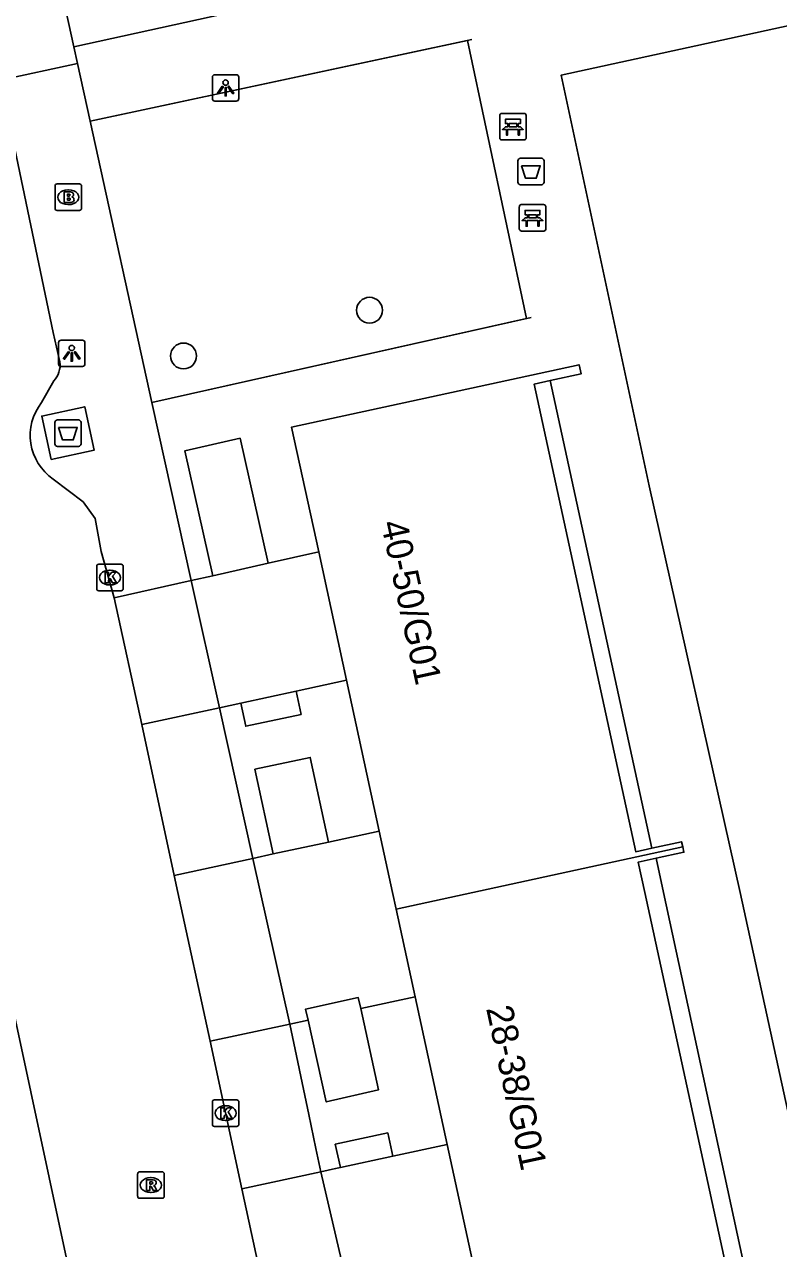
# Model space of a CAD drawing. Extents: x 160037 to 160839, y 385326 to 386441.
# Drawn here: x 160634.14 to 160662.63, y 385986.55 to 386032.8 of the extents above; entities that cross this region are included whole.
import ezdxf

# ---------------------------------------------------------------- set-up
doc = ezdxf.new("R2010")
doc.units = 0
for name, color, linetype in [('IMGEO_Afval_apart_plaats', 7, 'Continuous'), ('IMGEO_Afvalbak', 7, 'Continuous'), ('IMGEO_Bank', 7, 'Continuous'), ('IMGEO_Boom', 7, 'Continuous'), ('IMGEO_Brandkraan', 7, 'Continuous'), ('IMGEO_Hek', 7, 'Continuous'), ('IMGEO_Kolk', 7, 'Continuous'), ('IMGEO_Lichtpunt', 7, 'Continuous'), ('IMGEO_Pand', 7, 'Continuous'), ('IMGEO_Pand_nummerreeks', 7, 'Continuous'), ('IMGEO_Rijbaan_lokaal_open', 7, 'Continuous'), ('IMGEO_Rioolput', 7, 'Continuous'), ('IMGEO_Voetpad_gesloten', 7, 'Continuous'), ('IMGEO_Voetpad_open', 7, 'Continuous')]:
    doc.layers.add(name, color=color, linetype=linetype)

msp = doc.modelspace()

# ---------------------------------------------------------------- linework, layer by layer
at = {"layer": 'IMGEO_Afval_apart_plaats'}
for p, q in [((160635.386, 386017.861), (160636.176, 386017.861)), ((160636.176, 386017.861), (160635.386, 386017.861)), ((160635.286, 386016.961), (160635.286, 386017.761)), ((160635.286, 386017.761), (160635.286, 386016.961)), ((160636.276, 386017.761), (160636.276, 386016.961)), ((160636.276, 386016.961), (160636.276, 386017.761)), ((160636.176, 386016.861), (160635.386, 386016.861)), ((160635.386, 386016.861), (160636.176, 386016.861))]:
    msp.add_line(p, q, dxfattribs=at)
msp.add_lwpolyline([(160635.429, 386017.575), (160636.133, 386017.575), (160635.984, 386017.105), (160635.578, 386017.105), (160635.429, 386017.575)], dxfattribs=at)
for centre, start, end in [((160635.386, 386017.761), 90, 180), ((160635.386, 386017.761), 90, 180), ((160636.176, 386017.761), 0, 90), ((160636.176, 386017.761), 360, 90), ((160635.386, 386016.961), 180, 270), ((160635.386, 386016.961), 180, 270), ((160636.176, 386016.961), 270, 0), ((160636.176, 386016.961), 270, 0)]:
    msp.add_arc(centre, 0.1, start, end, dxfattribs=at)
at = {"layer": 'IMGEO_Afvalbak'}
for p, q in [((160652.776, 386026.849), (160652.776, 386027.649)), ((160652.776, 386027.649), (160652.776, 386026.849)), ((160652.876, 386027.749), (160653.666, 386027.749)), ((160653.666, 386027.749), (160652.876, 386027.749)), ((160653.766, 386027.649), (160653.766, 386026.849)), ((160653.766, 386026.849), (160653.766, 386027.649)), ((160653.666, 386026.749), (160652.876, 386026.749)), ((160652.876, 386026.749), (160653.666, 386026.749))]:
    msp.add_line(p, q, dxfattribs=at)
msp.add_lwpolyline([(160652.919, 386027.463), (160653.623, 386027.463), (160653.474, 386026.993), (160653.068, 386026.993), (160652.919, 386027.463)], dxfattribs=at)
for centre, start, end in [((160652.876, 386027.649), 90, 180), ((160652.876, 386027.649), 90, 180), ((160653.666, 386027.649), 0, 90), ((160653.666, 386027.649), 360, 90), ((160652.876, 386026.849), 180, 270), ((160652.876, 386026.849), 180, 270), ((160653.666, 386026.849), 270, 0), ((160653.666, 386026.849), 270, 0)]:
    msp.add_arc(centre, 0.1, start, end, dxfattribs=at)
at = {"layer": 'IMGEO_Bank'}
for p, q in [((160652.168, 386029.442), (160653.009, 386029.442)), ((160653.009, 386029.442), (160652.168, 386029.442)), ((160652.093, 386028.517), (160652.093, 386029.358)), ((160652.093, 386029.358), (160652.093, 386028.517)), ((160652.402, 386028.948), (160652.402, 386029.054)), ((160652.446, 386029.054), (160652.446, 386028.948)), ((160652.734, 386029.06), (160652.452, 386029.06)), ((160652.452, 386028.942), (160652.734, 386028.942)), ((160652.74, 386028.948), (160652.74, 386029.054)), ((160652.784, 386029.054), (160652.784, 386028.948)), ((160653.093, 386029.367), (160653.093, 386028.526)), ((160653.093, 386028.526), (160653.093, 386029.367)), ((160652.79, 386028.84), (160652.397, 386028.84)), ((160653.018, 386028.442), (160652.177, 386028.442)), ((160652.177, 386028.442), (160653.018, 386028.442)), ((160652.834, 386025.073), (160652.834, 386025.914)), ((160652.834, 386025.914), (160652.834, 386025.073)), ((160652.909, 386025.998), (160653.75, 386025.998)), ((160653.75, 386025.998), (160652.909, 386025.998)), ((160653.834, 386025.923), (160653.834, 386025.082)), ((160653.834, 386025.082), (160653.834, 386025.923)), ((160653.531, 386025.396), (160653.138, 386025.396)), ((160653.143, 386025.504), (160653.143, 386025.61)), ((160653.187, 386025.61), (160653.187, 386025.504)), ((160653.475, 386025.616), (160653.193, 386025.616)), ((160653.193, 386025.498), (160653.475, 386025.498)), ((160653.481, 386025.504), (160653.481, 386025.61)), ((160653.525, 386025.61), (160653.525, 386025.504)), ((160653.759, 386024.998), (160652.918, 386024.998)), ((160652.918, 386024.998), (160653.759, 386024.998))]:
    msp.add_line(p, q, dxfattribs=at)
for points in [[(160652.34, 386028.84), (160652.198, 386028.84), (160652.31, 386028.942), (160652.396, 386028.942)], [(160652.396, 386029.06), (160652.31, 386029.06), (160652.31, 386029.221), (160652.873, 386029.221), (160652.873, 386029.06), (160652.79, 386029.06)], [(160652.79, 386028.942), (160652.873, 386028.942), (160652.985, 386028.84), (160652.846, 386028.84)], [(160652.39, 386028.833), (160652.39, 386028.626), (160652.347, 386028.626), (160652.347, 386028.833)], [(160652.84, 386028.833), (160652.84, 386028.626), (160652.796, 386028.626), (160652.796, 386028.833)], [(160653.137, 386025.616), (160653.051, 386025.616), (160653.051, 386025.777), (160653.614, 386025.777), (160653.614, 386025.616), (160653.531, 386025.616)], [(160653.081, 386025.396), (160652.939, 386025.396), (160653.051, 386025.498), (160653.137, 386025.498)], [(160653.131, 386025.389), (160653.131, 386025.182), (160653.088, 386025.182), (160653.088, 386025.389)], [(160653.531, 386025.498), (160653.614, 386025.498), (160653.726, 386025.396), (160653.587, 386025.396)], [(160653.581, 386025.389), (160653.581, 386025.182), (160653.537, 386025.182), (160653.537, 386025.389)]]:
    msp.add_lwpolyline(points, dxfattribs=at)
for centre, radius, start, end in [((160652.171, 386029.364), 0.0779, 92.4484, 184.2845), ((160652.171, 386029.364), 0.0779, 92.4484, 184.2845), ((160653.015, 386029.364), 0.0779, 2.4484, 94.2845), ((160653.015, 386029.364), 0.0779, 2.4484, 94.2845), ((160652.395, 386029.053), 0.00671, 2.8957, 87.1043), ((160652.395, 386028.949), 0.00671, 272.8957, 357.1043), ((160652.452, 386029.053), 0.00671, 92.8957, 177.1043), ((160652.452, 386028.949), 0.00671, 182.8957, 267.1043), ((160652.734, 386029.053), 0.00671, 2.8957, 87.1043), ((160652.734, 386028.949), 0.00671, 272.8957, 357.1043), ((160652.791, 386029.053), 0.00671, 92.8957, 177.1043), ((160652.791, 386028.949), 0.00671, 182.8957, 267.1043), ((160652.171, 386028.52), 0.0779, 182.4484, 274.2845), ((160652.171, 386028.52), 0.0779, 182.4484, 274.2845), ((160652.34, 386028.833), 0.00671, 2.8957, 87.1043), ((160652.397, 386028.833), 0.00671, 92.8957, 177.1043), ((160652.789, 386028.833), 0.00671, 2.8957, 87.1043), ((160652.846, 386028.833), 0.00671, 92.8957, 177.1043), ((160653.015, 386028.52), 0.0779, 272.4484, 4.2845), ((160653.015, 386028.52), 0.0779, 272.4484, 4.2845), ((160652.912, 386025.92), 0.0779, 92.4484, 184.2845), ((160652.912, 386025.92), 0.0779, 92.4484, 184.2845), ((160653.756, 386025.92), 0.0779, 2.4484, 94.2845), ((160653.756, 386025.92), 0.0779, 2.4484, 94.2845), ((160653.081, 386025.389), 0.00671, 2.8957, 87.1043), ((160653.138, 386025.389), 0.00671, 92.8957, 177.1043), ((160653.136, 386025.609), 0.00671, 2.8957, 87.1043), ((160653.136, 386025.505), 0.00671, 272.8957, 357.1043), ((160653.193, 386025.609), 0.00671, 92.8957, 177.1043), ((160653.193, 386025.505), 0.00671, 182.8957, 267.1043), ((160653.475, 386025.609), 0.00671, 2.8957, 87.1043), ((160653.475, 386025.505), 0.00671, 272.8957, 357.1043), ((160653.532, 386025.609), 0.00671, 92.8957, 177.1043), ((160653.532, 386025.505), 0.00671, 182.8957, 267.1043), ((160653.53, 386025.389), 0.00671, 2.8957, 87.1043), ((160653.587, 386025.389), 0.00671, 92.8957, 177.1043), ((160652.912, 386025.076), 0.0779, 182.4484, 274.2845), ((160652.912, 386025.076), 0.0779, 182.4484, 274.2845), ((160653.756, 386025.076), 0.0779, 272.4484, 4.2845), ((160653.756, 386025.076), 0.0779, 272.4484, 4.2845)]:
    msp.add_arc(centre, radius, start, end, dxfattribs=at)
at = {"layer": 'IMGEO_Boom'}
for centre in [(160647.176, 386022.005), (160640.148, 386020.278)]:
    msp.add_circle(centre, 0.489, dxfattribs=at)
at = {"layer": 'IMGEO_Brandkraan'}
for p, q in [((160635.293, 386025.852), (160635.293, 386026.704)), ((160635.368, 386026.778), (160636.22, 386026.778)), ((160636.294, 386026.704), (160636.294, 386025.852)), ((160635.781, 386026.558), (160635.806, 386026.558)), ((160636.22, 386025.778), (160635.368, 386025.778)), ((160635.804, 386025.998), (160635.779, 386025.998))]:
    msp.add_line(p, q, dxfattribs=at)
for points in [[(160635.293, 386025.852), (160635.293, 386026.704)], [(160635.368, 386026.778), (160636.22, 386026.778)], [(160636.294, 386026.704), (160636.294, 386025.852)], [(160635.641, 386026.478), (160635.641, 386026.078), (160635.854, 386026.078)], [(160635.872, 386026.478), (160635.641, 386026.478)], [(160635.82, 386026.397), (160635.766, 386026.397), (160635.766, 386026.321)], [(160635.766, 386026.321), (160635.819, 386026.321)], [(160635.828, 386026.245), (160635.766, 386026.245), (160635.766, 386026.164)], [(160635.766, 386026.164), (160635.828, 386026.164)], [(160636.22, 386025.778), (160635.368, 386025.778)]]:
    msp.add_lwpolyline(points, dxfattribs=at)
for centre, radius, start, end in [((160635.37, 386026.702), 0.0765, 91.552, 178.448), ((160635.37, 386026.702), 0.0765, 91.552, 178.448), ((160636.218, 386026.702), 0.0765, 1.552, 88.448), ((160636.218, 386026.702), 0.0765, 1.552, 88.448), ((160635.821, 386026.359), 0.0379, 267.8285, 90.9355), ((160635.829, 386026.204), 0.0404, 269.8759, 90.5077), ((160635.876, 386026.333), 0.145, 59.4692, 91.5367), ((160635.901, 386026.38), 0.0922, 285.5137, 58.1501), ((160635.906, 386026.188), 0.105, 301.3115, 78.989), ((160635.37, 386025.854), 0.0765, 181.552, 268.448), ((160635.37, 386025.854), 0.0765, 181.552, 268.448), ((160635.86, 386026.329), 0.251, 268.6676, 293.5347), ((160636.218, 386025.854), 0.0765, 271.552, 358.448), ((160636.218, 386025.854), 0.0765, 271.552, 358.448)]:
    msp.add_arc(centre, radius, start, end, dxfattribs=at)
for centre, major_axis, ratio, start_param, end_param in [((160635.78, 386026.278), (-0.387, 0.002), 0.722429, 4.712389, 7.853982), ((160635.805, 386026.278), (-0.39, 0.002), 0.717154, 1.570796, 4.712389)]:
    msp.add_ellipse(centre, major_axis=major_axis, ratio=ratio, start_param=start_param, end_param=end_param, dxfattribs=at)
at = {"layer": 'IMGEO_Hek'}
for points in [[(160651.045, 386032.234), (160636.619, 386029.151)], [(160636.619, 386029.151), (160638.944, 386018.522)], [(160638.944, 386018.522), (160653.285, 386021.727)]]:
    msp.add_lwpolyline(points, dxfattribs=at)
at = {"layer": 'IMGEO_Kolk'}
for p, q in [((160636.867, 386011.478), (160636.867, 386012.33)), ((160636.942, 386012.404), (160637.794, 386012.404)), ((160637.868, 386012.33), (160637.868, 386011.478)), ((160637.355, 386012.184), (160637.38, 386012.184)), ((160637.794, 386011.404), (160636.942, 386011.404)), ((160637.378, 386011.624), (160637.353, 386011.624)), ((160641.237, 385991.239), (160641.237, 385992.091)), ((160641.312, 385992.165), (160642.164, 385992.165)), ((160641.725, 385991.945), (160641.75, 385991.945)), ((160642.238, 385992.091), (160642.238, 385991.239)), ((160642.164, 385991.165), (160641.312, 385991.165)), ((160641.748, 385991.385), (160641.723, 385991.385))]:
    msp.add_line(p, q, dxfattribs=at)
for points in [[(160636.867, 386011.478), (160636.867, 386012.33)], [(160636.942, 386012.404), (160637.794, 386012.404)], [(160637.868, 386012.33), (160637.868, 386011.478)], [(160637.188, 386012.104), (160637.311, 386012.104), (160637.311, 386011.953), (160637.441, 386012.104), (160637.605, 386012.104), (160637.459, 386011.953), (160637.612, 386011.704), (160637.46, 386011.704), (160637.375, 386011.868), (160637.311, 386011.801), (160637.311, 386011.704), (160637.188, 386011.704), (160637.188, 386012.104)], [(160637.794, 386011.404), (160636.942, 386011.404)], [(160641.237, 385991.239), (160641.237, 385992.091)], [(160641.312, 385992.165), (160642.164, 385992.165)], [(160642.238, 385992.091), (160642.238, 385991.239)], [(160641.558, 385991.865), (160641.681, 385991.865), (160641.681, 385991.714), (160641.811, 385991.865), (160641.975, 385991.865), (160641.829, 385991.714), (160641.982, 385991.465), (160641.83, 385991.465), (160641.745, 385991.629), (160641.681, 385991.562), (160641.681, 385991.465), (160641.558, 385991.465), (160641.558, 385991.865)], [(160642.164, 385991.165), (160641.312, 385991.165)]]:
    msp.add_lwpolyline(points, dxfattribs=at)
for centre, start, end in [((160636.944, 386012.328), 91.552, 178.448), ((160636.944, 386012.328), 91.552, 178.448), ((160637.792, 386012.328), 1.552, 88.448), ((160637.792, 386012.328), 1.552, 88.448), ((160636.944, 386011.48), 181.552, 268.448), ((160636.944, 386011.48), 181.552, 268.448), ((160637.792, 386011.48), 271.552, 358.448), ((160637.792, 386011.48), 271.552, 358.448), ((160641.314, 385992.089), 91.552, 178.448), ((160641.314, 385992.089), 91.552, 178.448), ((160642.162, 385992.089), 1.552, 88.448), ((160642.162, 385992.089), 1.552, 88.448), ((160641.314, 385991.241), 181.552, 268.448), ((160641.314, 385991.241), 181.552, 268.448), ((160642.162, 385991.241), 271.552, 358.448), ((160642.162, 385991.241), 271.552, 358.448)]:
    msp.add_arc(centre, 0.0765, start, end, dxfattribs=at)
for centre, major_axis, ratio, start_param, end_param in [((160637.354, 386011.904), (-0.387, 0.002), 0.722429, 4.712389, 7.853982), ((160637.379, 386011.904), (-0.39, 0.002), 0.717154, 1.570796, 4.712389), ((160641.724, 385991.665), (-0.387, 0.002), 0.722429, 4.712389, 7.853982), ((160641.749, 385991.665), (-0.39, 0.002), 0.717154, 1.570796, 4.712389)]:
    msp.add_ellipse(centre, major_axis=major_axis, ratio=ratio, start_param=start_param, end_param=end_param, dxfattribs=at)
at = {"layer": 'IMGEO_Lichtpunt'}
for p, q in [((160641.239, 386030.811), (160641.239, 386030.004)), ((160641.239, 386030.811), (160641.239, 386030.004)), ((160642.141, 386030.906), (160641.333, 386030.906)), ((160642.141, 386030.906), (160641.333, 386030.906)), ((160642.235, 386030.004), (160642.235, 386030.811)), ((160642.235, 386030.004), (160642.235, 386030.811)), ((160641.333, 386029.91), (160642.141, 386029.91)), ((160641.333, 386029.91), (160642.141, 386029.91)), ((160635.426, 386020.781), (160635.426, 386019.974)), ((160635.426, 386020.781), (160635.426, 386019.974)), ((160636.328, 386020.876), (160635.52, 386020.876)), ((160636.328, 386020.876), (160635.52, 386020.876)), ((160636.422, 386019.974), (160636.422, 386020.781)), ((160636.422, 386019.974), (160636.422, 386020.781)), ((160635.52, 386019.88), (160636.328, 386019.88)), ((160635.52, 386019.88), (160636.328, 386019.88))]:
    msp.add_line(p, q, dxfattribs=at)
for points in [[(160641.613, 386030.475), (160641.652, 386030.447), (160641.464, 386030.185), (160641.426, 386030.212), (160641.613, 386030.475)], [(160641.715, 386030.427), (160641.762, 386030.427), (160641.762, 386030.105), (160641.715, 386030.105), (160641.715, 386030.427)], [(160641.825, 386030.447), (160641.863, 386030.474), (160642.05, 386030.212), (160642.011, 386030.184), (160641.825, 386030.447)], [(160635.8, 386020.445), (160635.839, 386020.417), (160635.651, 386020.155), (160635.613, 386020.182), (160635.8, 386020.445)], [(160635.902, 386020.397), (160635.949, 386020.397), (160635.949, 386020.075), (160635.902, 386020.075), (160635.902, 386020.397)], [(160636.012, 386020.417), (160636.05, 386020.444), (160636.237, 386020.182), (160636.198, 386020.154), (160636.012, 386020.417)]]:
    msp.add_lwpolyline(points, dxfattribs=at)
for centre in [(160641.738, 386030.609), (160635.925, 386020.579)]:
    msp.add_circle(centre, 0.0994, dxfattribs=at)
for centre, start, end in [((160641.333, 386030.811), 90, 180), ((160641.333, 386030.811), 90, 180), ((160642.141, 386030.811), 0, 90), ((160642.141, 386030.811), 0, 90), ((160641.333, 386030.004), 180, 270), ((160641.333, 386030.004), 180, 270), ((160642.141, 386030.004), 270, 0), ((160642.141, 386030.004), 270, 360), ((160635.52, 386020.781), 90, 180), ((160635.52, 386020.781), 90, 180), ((160636.328, 386020.781), 0, 90), ((160636.328, 386020.781), 0, 90), ((160635.52, 386019.974), 180, 270), ((160635.52, 386019.974), 180, 270), ((160636.328, 386019.974), 270, 0), ((160636.328, 386019.974), 270, 360)]:
    msp.add_arc(centre, 0.0946, start, end, dxfattribs=at)
at = {"layer": 'IMGEO_Pand'}
for points in [[(160645.256, 386012.871), (160644.232, 386017.589), (160655.094, 386019.945), (160655.169, 386019.6), (160654.003, 386019.347)], [(160657.84, 386001.674), (160657.235, 386001.543), (160653.4, 386019.216), (160654.003, 386019.347)], [(160645.256, 386012.871), (160646.307, 386008.026)], [(160646.307, 386008.026), (160647.544, 386002.321)], [(160648.184, 385999.372), (160648.048, 386000), (160647.544, 386002.321)], [(160659.007, 386001.722), (160648.184, 385999.372)], [(160657.84, 386001.674), (160658.964, 386001.918), (160659.007, 386001.722)], [(160659.007, 386001.722), (160659.049, 386001.526), (160658.003, 386001.3)], [(160661.761, 385983.909), (160661.098, 385983.765), (160657.576, 386000), (160657.326, 386001.153), (160658.003, 386001.3)], [(160648.903, 385996.061), (160648.184, 385999.372)], [(160650.112, 385990.484), (160648.903, 385996.061)], [(160651.119, 385985.847), (160650.112, 385990.484)]]:
    msp.add_lwpolyline(points, dxfattribs=at)
at = {"layer": 'IMGEO_Rijbaan_lokaal_open'}
for points in [[(160635.48, 386020.051), (160635.228, 386021.169), (160633.235, 386030.696)], [(160634.782, 386018.515), (160635.249, 386019.338)], [(160637.532, 386011.139), (160637.042, 386012.888), (160636.808, 386014.135), (160636.359, 386014.761), (160635.223, 386015.627)], [(160643.344, 386012.443), (160645.256, 386012.871)], [(160643.344, 386012.443), (160641.256, 386011.974)], [(160640.439, 386011.791), (160641.256, 386011.974)], [(160640.439, 386011.791), (160641.506, 386006.985)], [(160638.567, 386006.347), (160637.532, 386011.139)], [(160646.307, 386008.026), (160644.399, 386007.612)], [(160635.805, 385985.829), (160635.763, 385985.991), (160634.382, 385992.473), (160632.754, 386000), (160631.154, 386007.398)], [(160642.309, 386007.159), (160644.399, 386007.612)], [(160642.309, 386007.159), (160641.506, 386006.985)], [(160639.799, 386000.64), (160638.567, 386006.347)], [(160647.544, 386002.321), (160645.628, 386001.909)], [(160645.628, 386001.909), (160643.537, 386001.458)], [(160643.537, 386001.458), (160642.771, 386001.29)], [(160642.771, 386001.29), (160644.16, 385995.033)], [(160641.15, 385994.379), (160639.937, 386000), (160639.799, 386000.64)], [(160646.841, 385995.614), (160646.751, 385996.03), (160644.759, 385995.597), (160644.851, 385995.183)], [(160648.903, 385996.061), (160646.841, 385995.614)], [(160644.851, 385995.183), (160644.16, 385995.033)], [(160642.355, 385988.801), (160641.15, 385994.379)], [(160648.051, 385990.037), (160650.112, 385990.484)], [(160646.084, 385989.61), (160648.051, 385990.037)], [(160645.334, 385989.447), (160645.892, 385989.568), (160646.084, 385989.61)], [(160645.334, 385989.447), (160646.463, 385984.584)], [(160643.408, 385983.921), (160642.355, 385988.801)]]:
    msp.add_lwpolyline(points, dxfattribs=at)
for centre, radius, start, end in [((160634.594, 386019.944), 0.892, 317.2062, 6.8909), ((160636.366, 386017.279), 2.009, 142.0414, 235.3227)]:
    msp.add_arc(centre, radius, start, end, dxfattribs=at)
at = {"layer": 'IMGEO_Rioolput'}
for p, q in [((160638.415, 385988.521), (160638.415, 385989.373)), ((160638.49, 385989.447), (160639.342, 385989.447)), ((160638.903, 385989.227), (160638.928, 385989.227)), ((160639.416, 385989.373), (160639.416, 385988.521)), ((160639.342, 385988.447), (160638.49, 385988.447)), ((160638.926, 385988.667), (160638.901, 385988.667))]:
    msp.add_line(p, q, dxfattribs=at)
for points in [[(160638.415, 385988.521), (160638.415, 385989.373)], [(160638.49, 385989.447), (160639.342, 385989.447)], [(160639.416, 385989.373), (160639.416, 385988.521)], [(160639.004, 385989.145), (160638.752, 385989.147), (160638.752, 385988.747)], [(160638.752, 385988.747), (160638.876, 385988.747), (160638.876, 385988.909), (160638.887, 385988.909)], [(160638.93, 385989.066), (160638.876, 385989.066), (160638.876, 385988.985)], [(160638.876, 385988.985), (160638.928, 385988.985)], [(160638.934, 385988.88), (160639.005, 385988.747), (160639.145, 385988.747), (160639.08, 385988.873)], [(160639.342, 385988.447), (160638.49, 385988.447)]]:
    msp.add_lwpolyline(points, dxfattribs=at)
for centre, radius, start, end in [((160638.492, 385989.371), 0.0765, 91.552, 178.448), ((160638.492, 385989.371), 0.0765, 91.552, 178.448), ((160639.34, 385989.371), 0.0765, 1.552, 88.448), ((160639.34, 385989.371), 0.0765, 1.552, 88.448), ((160638.886, 385988.856), 0.0533, 26.0293, 88.6989), ((160638.912, 385989.174), 0.19, 274.7715, 282.9687), ((160638.936, 385988.97), 0.0964, 77.0061, 93.1865), ((160638.95, 385989.027), 0.0378, 276.6634, 79.6772), ((160639.003, 385989.035), 0.109, 350.3612, 89.416), ((160639.001, 385989.035), 0.112, 277.5842, 350.9817), ((160638.985, 385988.82), 0.108, 29.5134, 73.7905), ((160638.492, 385988.523), 0.0765, 181.552, 268.448), ((160638.492, 385988.523), 0.0765, 181.552, 268.448), ((160639.34, 385988.523), 0.0765, 271.552, 358.448), ((160639.34, 385988.523), 0.0765, 271.552, 358.448)]:
    msp.add_arc(centre, radius, start, end, dxfattribs=at)
for centre, major_axis, ratio, start_param, end_param in [((160638.902, 385988.947), (-0.387, 0.002), 0.722429, 4.712389, 7.853982), ((160638.927, 385988.947), (-0.39, 0.002), 0.717154, 1.570796, 4.712389)]:
    msp.add_ellipse(centre, major_axis=major_axis, ratio=ratio, start_param=start_param, end_param=end_param, dxfattribs=at)
at = {"layer": 'IMGEO_Voetpad_gesloten'}
msp.add_lwpolyline([(160635.146, 386016.364), (160634.793, 386018.009), (160636.415, 386018.357), (160636.768, 386016.712), (160635.146, 386016.364)], dxfattribs=at)
at = {"layer": 'IMGEO_Voetpad_open'}
for points in [[(160634.303, 386039.733), (160636.004, 386031.961)], [(160648.698, 386034.758), (160636.004, 386031.961)], [(160664.988, 386033.191), (160654.42, 386030.892), (160657.743, 386015.365), (160661.171, 386000), (160672.507, 385947.988), (160691.083, 385952.3)], [(160636.619, 386029.151), (160650.873, 386032.197), (160653.111, 386021.688), (160638.944, 386018.522)], [(160636.004, 386031.961), (160636.141, 386031.336)], [(160636.141, 386031.336), (160633.235, 386030.696)], [(160636.141, 386031.336), (160636.619, 386029.151)], [(160636.619, 386029.151), (160638.944, 386018.522)], [(160654.003, 386019.347), (160657.84, 386001.674)], [(160638.944, 386018.522), (160640.439, 386011.791)], [(160641.256, 386011.974), (160640.197, 386016.698), (160642.285, 386017.167), (160643.344, 386012.443)], [(160637.532, 386011.139), (160640.439, 386011.791)], [(160644.399, 386007.612), (160644.589, 386006.733), (160642.497, 386006.282), (160642.309, 386007.159)], [(160641.506, 386006.985), (160638.567, 386006.347)], [(160641.506, 386006.985), (160642.771, 386001.29)], [(160643.537, 386001.458), (160642.847, 386004.659), (160644.938, 386005.11), (160645.628, 386001.909)], [(160642.771, 386001.29), (160639.799, 386000.64)], [(160658.003, 386001.3), (160658.284, 386000), (160661.761, 385983.909)], [(160646.841, 385995.614), (160647.508, 385992.542), (160645.539, 385992.09), (160644.851, 385995.183)], [(160644.16, 385995.033), (160641.15, 385994.379)], [(160644.16, 385995.033), (160644.878, 385991.618), (160645.149, 385990.329), (160645.334, 385989.447)], [(160646.084, 385989.61), (160645.882, 385990.488), (160647.861, 385990.917), (160648.051, 385990.037)], [(160645.334, 385989.447), (160642.355, 385988.801)]]:
    msp.add_lwpolyline(points, dxfattribs=at)

# ---------------------------------------------------------------- texts
at = {"layer": 'IMGEO_Pand_nummerreeks'}
for s, rotation, p in [('40-50/G01', 282.2408, (160647.597, 386013.964)), ('28-38/G01', 282.242, (160651.576, 385995.624))]:
    msp.add_text(s, height=1, rotation=rotation, dxfattribs=at).set_placement(p)

doc.saveas('drawing.dxf')
